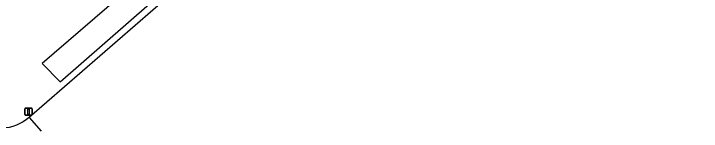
# Model space of a CAD drawing. Extents: x 155018 to 156648, y 383980 to 385733.
# Drawn here: x 156379.8 to 156473.7, y 384448 to 384464 of the extents above; entities that cross this region are included whole.
import ezdxf

# ---------------------------------------------------------------- set-up
doc = ezdxf.new("R2010")
doc.units = 0
for name, color, linetype in [('IMGEO_Afsluitpaal', 7, 'Continuous'), ('IMGEO_Greppel_droge_sloot', 7, 'Continuous'), ('IMGEO_Rijbaan_lokaal_gesloten', 7, 'Continuous')]:
    doc.layers.add(name, color=color, linetype=linetype)

msp = doc.modelspace()

# ---------------------------------------------------------------- linework, layer by layer
at = {"layer": 'IMGEO_Afsluitpaal'}
for p, q in [((156381.33, 384450.258), (156381.33, 384451.058)), ((156381.33, 384451.058), (156381.33, 384450.258)), ((156381.43, 384451.158), (156382.22, 384451.158)), ((156382.22, 384451.158), (156381.43, 384451.158)), ((156382.32, 384451.058), (156382.32, 384450.258)), ((156382.32, 384450.258), (156382.32, 384451.058)), ((156382.22, 384450.158), (156381.43, 384450.158)), ((156381.43, 384450.158), (156382.22, 384450.158))]:
    msp.add_line(p, q, dxfattribs=at)
msp.add_lwpolyline([(156381.75, 384451.033), (156381.9, 384451.033), (156381.9, 384450.283), (156381.75, 384450.283), (156381.75, 384451.033)], dxfattribs=at)
for centre, start, end in [((156381.43, 384451.058), 90, 180), ((156381.43, 384451.058), 90, 180), ((156382.22, 384451.058), 0, 90), ((156382.22, 384451.058), 360, 90), ((156381.43, 384450.258), 180, 270), ((156381.43, 384450.258), 180, 270), ((156382.22, 384450.258), 270, 0), ((156382.22, 384450.258), 270, 0)]:
    msp.add_arc(centre, 0.1, start, end, dxfattribs=at)
at = {"layer": 'IMGEO_Greppel_droge_sloot'}
msp.add_lwpolyline([(156386.169, 384454.717), (156419.524, 384483.939), (156417.364, 384486.298), (156383.684, 384457.251), (156386.169, 384454.717)], dxfattribs=at)
at = {"layer": 'IMGEO_Rijbaan_lokaal_gesloten'}
for points in [[(156473.717, 384529.762), (156472.703, 384528.755), (156439.602, 384500), (156422.953, 384485.536), (156381.905, 384449.878)], [(156381.905, 384449.878), (156381.536, 384449.574), (156381.11, 384449.28), (156380.659, 384449.025), (156380.187, 384448.812), (156379.697, 384448.642), (156379.195, 384448.516), (156378.683, 384448.435), (156378.166, 384448.4), (156377.648, 384448.412), (156377.134, 384448.47), (156376.626, 384448.574), (156376.13, 384448.722), (156375.649, 384448.915), (156375.187, 384449.149), (156374.748, 384449.424), (156374.335, 384449.737), (156373.952, 384450.086), (156369.338, 384455.528)], [(156381.905, 384449.878), (156383.559, 384447.983)]]:
    msp.add_lwpolyline(points, dxfattribs=at)

doc.saveas('drawing.dxf')
